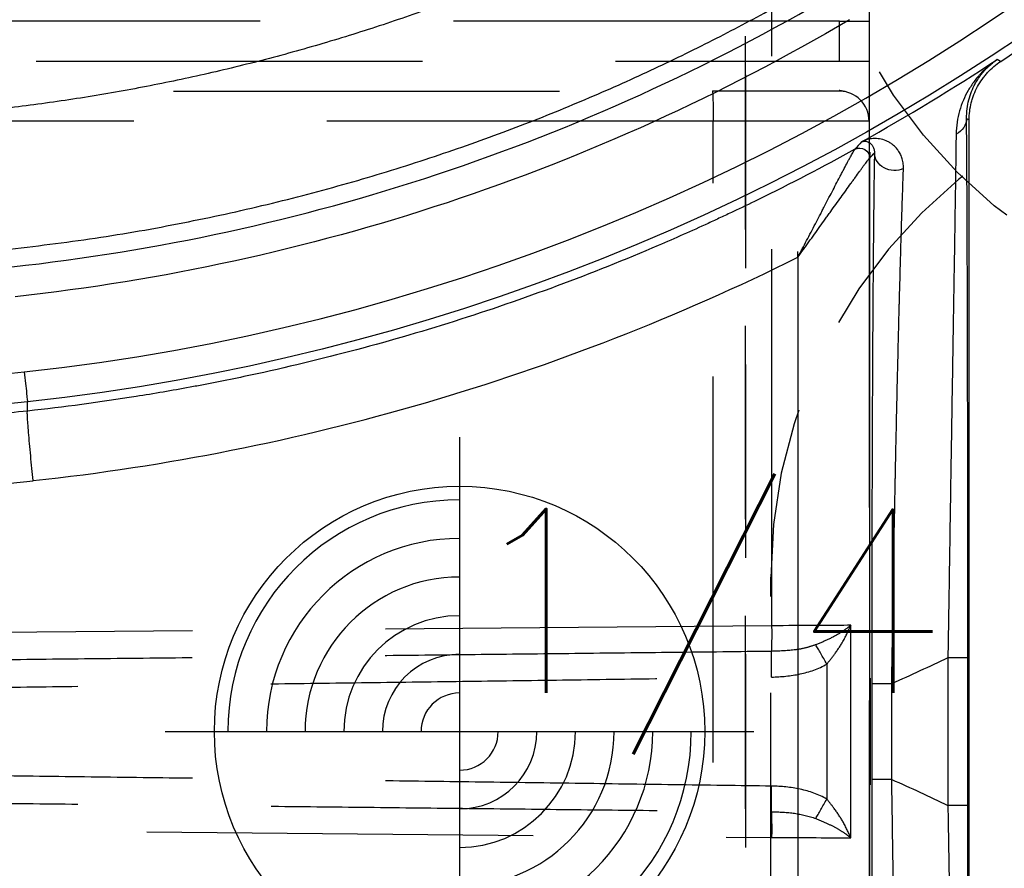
# Model space of a CAD drawing. Extents: x 2651 to 11825, y -3833 to 1075.
# Tile 373 of 656: x 4117 to 4130, y 686 to 697. Entities that reach past the tile are written whole.
import ezdxf

# ---------------------------------------------------------------- set-up
doc = ezdxf.new("R2010")
doc.units = 0
doc.header["$LTSCALE"] = 10
doc.linetypes.add('DASHED', pattern=[0.75, 0.5, -0.25])
doc.linetypes.add('HIDDEN', pattern=[0.375, 0.25, -0.125])
doc.layers.get('0').update_dxf_attribs({"linetype": 'CONTINUOUS'})
doc.layers.get('Defpoints').update_dxf_attribs({"linetype": 'CONTINUOUS'})
for name, color, linetype in [('1', 7, 'CONTINUOUS'), ('204', 7, 'CONTINUOUS'), ('DIM', 3, 'CONTINUOUS'), ('LAYER_103', 7, 'CONTINUOUS'), ('PIN', 3, 'CONTINUOUS')]:
    doc.layers.add(name, color=color, linetype=linetype)
doc.styles.get("Standard").update_dxf_attribs({"font": 'romans.shx'})
doc.dimstyles.new('MM& INCH5', dxfattribs={"dimtxt": 5, "dimasz": 2.5, "dimexe": 1, "dimexo": 0.5, "dimtad": 0, "dimrnd": 1.38778e-17, "dimzin": 9, "dimdsep": 46, "dimtxsty": 'Standard', "dimblk": 'CLOSED', "dimcen": 0, "dimclrd": 3, "dimclre": 3, "dimclrt": 3, "dimazin": 2, "dimtfac": 0.75, "dimtofl": 0, "dimtmove": 0, "dimatfit": 3, "dimfxl": 0, "dimtolj": 1, "dimarcsym": 0})

# ---------------------------------------------------------------- blocks, each defined once
blk = doc.blocks.new('DSD')
at = {"layer": '1', "color": 6, "linetype": 'DASHED'}
for p, q in [((500.665, 577.737), (500.665, 520.364)), ((501.545, 528.191), (468.644, 528.191)), ((501.545, 527.673), (501.545, 528.191)), ((501.545, 528.191), (501.927, 528.191)), ((501.927, 528.191), (501.927, 527.673)), ((468.644, 527.673), (501.545, 527.673)), ((501.545, 527.673), (501.927, 527.673)), ((462.919, 527.284), (499.898, 527.284)), ((501.538, 527.284), (499.898, 527.284)), ((499.908, 511.092), (499.908, 526.896)), ((501.927, 526.896), (499.908, 526.896)), ((501.927, 526.896), (501.927, 511.092)), ((501.935, 526.496), (501.935, 526.418)), ((501.004, 525.133), (501.004, 525.21)), ((500.665, 520.364), (462.577, 520.032)), ((501.692, 517.618), (501.692, 520.37)), ((501.38, 519.868), (501.38, 518.12)), ((501.947, 518.304), (501.947, 519.684)), ((462.577, 517.956), (500.665, 517.624))]:
    blk.add_line(p, q, dxfattribs=at)
at = {"layer": '1', "color": 252, "linetype": 'Continuous'}
for p, q in [((503.63, 527.669), (503.586, 527.693)), ((503.189, 526.93), (503.222, 526.911)), ((501.935, 511.57), (501.935, 526.418)), ((501.004, 525.133), (501.004, 512.855)), ((502.947, 519.949), (502.947, 518.039)), ((503.206, 519.949), (502.947, 519.949)), ((503.206, 518.039), (503.206, 519.949)), ((501.961, 519.613), (501.961, 518.374)), ((502.22, 519.613), (501.961, 519.613)), ((502.22, 518.374), (502.22, 519.613)), ((502.22, 518.374), (501.961, 518.374)), ((503.206, 518.039), (502.947, 518.039))]:
    blk.add_line(p, q, dxfattribs=at)
at = {"layer": '1', "color": 7, "linetype": 'Continuous'}
blk.add_line((503.222, 511.076), (503.222, 526.911), dxfattribs=at)
at = {"layer": '1', "color": 110, "linetype": 'Continuous'}
for centre, radius, start, end in [((487.959, 551.472), 27.988, 276.2148, 338.982), ((486.693, 563.151), 39.735, 230.6179, 276.2068)]:
    blk.add_arc(centre, radius, start, end, dxfattribs=at)
at = {"layer": '1', "color": 252, "linetype": 'Continuous', "extrusion": (0, 0, -1)}
for centre, radius, start, end in [((-487.959, 551.472), 28.376, 202.1388, 263.7853), ((-486.693, 563.151), 40.124, 263.7932, 306.1972), ((-487.959, 551.472), 27.006, 239.4774, 263.8121), ((-487.959, 551.472), 34.905, 244.5701, 245.8846), ((-487.959, 486.516), 34.905, 114.1154, 115.4299)]:
    blk.add_arc(centre, radius, start, end, dxfattribs=at)
at = {"layer": '1', "color": 7, "linetype": 'Continuous'}
blk.add_arc((487.959, 551.472), 28.499, 303.3599, 336.8536, dxfattribs=at)
at = {"layer": '1', "color": 252, "linetype": 'Continuous'}
for radius, start, end in [(26.617, 276.1879, 300.5226), (28.454, 299.1685, 303.3126)]:
    blk.add_arc((487.959, 551.472), radius, start, end, dxfattribs=at)
at = {"layer": '1', "color": 6, "linetype": 'DASHED'}
blk.add_arc((501.538, 526.896), 0.389, 0, 90, dxfattribs=at)
at = {"layer": '1', "color": 252, "linetype": 'Continuous'}
for centre, major_axis, ratio, start_param, end_param in [((486.674, 563.151), (-41.149, 0), 1, 0.952596, 1.678692), ((464.535, 551.376), (-47.248, -0.306), 0.86645, 2.478522, 2.480631), ((487.939, 551.472), (-29.401, 0), 1, 1.678696, 2.031295)]:
    blk.add_ellipse(centre, major_axis=major_axis, ratio=ratio, start_param=start_param, end_param=end_param, dxfattribs=at)
at = {"layer": '1', "color": 252, "linetype": 'Continuous', "extrusion": (0, 0, -1)}
for centre, major_axis, ratio, start_param, end_param in [((502.93, 526.93), (0.259, 0.002), 0.892612, 0.009679, 1.080351), ((501.805, 526.417), (0.072, -0.108), 0.998651, 3.225736, 5.300649), ((501.805, 526.418), (-0.0968, 0.0861), 0.999914, 0.338824, 2.414434), ((502.255, 526.486), (0.259, -0.004), 0.885838, 1.086077, 3.122784)]:
    blk.add_ellipse(centre, major_axis=major_axis, ratio=ratio, start_param=start_param, end_param=end_param, dxfattribs=at)
at = {"layer": '1', "color": 6, "linetype": 'DASHED', "extrusion": (0, 0, -1)}
for centre, major_axis, ratio, start_param, end_param in [((500.655, 520.364), (0.003, -0.389), 0.026176, 4.712617, 5.736372), ((500.671, 519.7), (-0.005, 0.389), 0.017451, 4.712634, 5.736488), ((501.387, 519.868), (-0.196, 0.335), 0.015063, 4.721205, 5.561838), ((500.671, 518.288), (-0.005, -0.389), 0.017451, 0.546697, 1.570551), ((501.387, 518.12), (-0.196, -0.335), 0.015063, 0.721347, 1.56198), ((500.655, 517.624), (0.003, 0.389), 0.026176, 0.546813, 1.570568)]:
    blk.add_ellipse(centre, major_axis=major_axis, ratio=ratio, start_param=start_param, end_param=end_param, dxfattribs=at)
at = {"layer": '1', "color": 7, "linetype": 'Continuous'}
for points, knots in [([(491.031, 523.143), (490.723, 523.11), (490.262, 523.065), (489.722, 523.022), (489.491, 523.006), (489.337, 522.996), (489.259, 522.991), (488.565, 522.948), (487.331, 522.9), (485.483, 522.913), (484.252, 522.979), (483.33, 523.049), (482.869, 523.09), (482.331, 523.146), (482.101, 523.172), (481.947, 523.19), (481.87, 523.2), (481.18, 523.284), (479.961, 523.463), (478.157, 523.812), (476.376, 524.241), (474.619, 524.75), (472.886, 525.339), (471.176, 526.008), (470.052, 526.508), (469.354, 526.838), (469.215, 526.905), (469.007, 527.006), (468.937, 527.04), (468.799, 527.109), (468.453, 527.281), (468.11, 527.458), (467.292, 527.892), (466.216, 528.495), (464.646, 529.472), (463.628, 530.172), (463.127, 530.534)], [0, 0, 0, 0, 0.03125, 0.046875, 0.054688, 0.054688, 0.0625, 0.0625, 0.125, 0.1875, 0.25, 0.25, 0.28125, 0.296875, 0.304688, 0.304688, 0.3125, 0.3125, 0.375, 0.4375, 0.5, 0.5625, 0.625, 0.6875, 0.75, 0.75, 0.765625, 0.765625, 0.773438, 0.773438, 0.78125, 0.8125, 0.8125, 0.875, 0.9375, 1, 1, 1, 1]), ([(503.586, 527.693), (503.553, 527.671), (503.521, 527.647), (503.494, 527.626), (503.442, 527.581), (503.408, 527.549), (503.369, 527.507), (503.361, 527.499), (503.346, 527.481), (503.323, 527.455), (503.301, 527.428), (503.26, 527.372), (503.234, 527.333), (503.187, 527.251), (503.166, 527.209), (503.128, 527.121), (503.112, 527.075), (503.085, 526.981), (503.074, 526.932), (503.059, 526.832), (503.054, 526.78), (503.053, 526.727)], [0, 0, 0, 0, 0.0625, 0.125, 0.125, 0.25, 0.25, 0.28125, 0.28125, 0.3125, 0.375, 0.375, 0.5, 0.5, 0.625, 0.625, 0.75, 0.75, 0.875, 0.875, 1, 1, 1, 1]), ([(503.189, 526.93), (503.188, 526.972), (503.191, 527.014), (503.201, 527.094), (503.208, 527.133), (503.228, 527.208), (503.24, 527.245), (503.268, 527.314), (503.299, 527.381), (503.338, 527.443), (503.369, 527.487), (503.386, 527.508), (503.403, 527.529), (503.415, 527.542), (503.42, 527.549), (503.45, 527.582), (503.476, 527.606), (503.516, 527.641), (503.536, 527.658), (503.561, 527.676), (503.572, 527.684), (503.576, 527.687), (503.58, 527.689), (503.583, 527.692), (503.587, 527.694)], [0, 0, 0, 0, 0.125, 0.125, 0.25, 0.25, 0.375, 0.375, 0.5, 0.625, 0.625, 0.6875, 0.71875, 0.71875, 0.75, 0.75, 0.875, 0.875, 0.9375, 0.96875, 0.984375, 0.992188, 0.992188, 1, 1, 1, 1]), ([(503.222, 526.911), (503.222, 526.949), (503.227, 527.024), (503.241, 527.097), (503.254, 527.151), (503.259, 527.169), (503.268, 527.196), (503.271, 527.205), (503.277, 527.222), (503.293, 527.267), (503.329, 527.343), (503.368, 527.406), (503.395, 527.444), (503.4, 527.452), (503.412, 527.466), (503.418, 527.474), (503.435, 527.496), (503.448, 527.51), (503.485, 527.551), (503.539, 527.603), (503.599, 527.648), (503.63, 527.669)], [0, 0, 0, 0, 0.125, 0.25, 0.25, 0.3125, 0.3125, 0.34375, 0.34375, 0.375, 0.5, 0.625, 0.625, 0.65625, 0.65625, 0.6875, 0.6875, 0.75, 0.75, 0.875, 1, 1, 1, 1]), ([(501.826, 526.626), (501.83, 526.628), (501.835, 526.63), (501.841, 526.632), (501.845, 526.633), (501.852, 526.634), (501.857, 526.635), (501.864, 526.636), (501.869, 526.636), (501.881, 526.635), (501.89, 526.634), (501.907, 526.629), (501.916, 526.626), (501.933, 526.616), (501.941, 526.61), (501.957, 526.595), (501.965, 526.586), (501.975, 526.57), (501.979, 526.565), (501.984, 526.552), (501.987, 526.545), (501.991, 526.531), (501.993, 526.523), (501.995, 526.51), (501.996, 526.501), (501.996, 526.491), (501.996, 526.486)], [0, 0, 0, 0, 0.0625, 0.0625, 0.125, 0.125, 0.1875, 0.1875, 0.25, 0.25, 0.375, 0.375, 0.5, 0.5, 0.625, 0.625, 0.75, 0.75, 0.8125, 0.8125, 0.875, 0.875, 0.9375, 0.9375, 0.96875, 1, 1, 1, 1]), ([(502.372, 526.281), (502.373, 526.295), (502.372, 526.308), (502.371, 526.333), (502.369, 526.345), (502.364, 526.38), (502.358, 526.401), (502.345, 526.441), (502.336, 526.459), (502.323, 526.485), (502.315, 526.497), (502.308, 526.509), (502.302, 526.516), (502.3, 526.52), (502.286, 526.538), (502.275, 526.551), (502.251, 526.575), (502.238, 526.586), (502.213, 526.605), (502.187, 526.622), (502.16, 526.636), (502.119, 526.653), (502.091, 526.661), (502.035, 526.67), (502.008, 526.671), (501.967, 526.669), (501.953, 526.667), (501.927, 526.663), (501.914, 526.66), (501.888, 526.653), (501.869, 526.646), (501.847, 526.637), (501.837, 526.632), (501.833, 526.629), (501.827, 526.626)], [0, 0, 0, 0, 0.03125, 0.03125, 0.0625, 0.0625, 0.125, 0.125, 0.1875, 0.1875, 0.21875, 0.234375, 0.234375, 0.25, 0.25, 0.3125, 0.3125, 0.375, 0.375, 0.4375, 0.5, 0.5, 0.625, 0.625, 0.75, 0.75, 0.8125, 0.8125, 0.875, 0.875, 0.9375, 0.96875, 0.984375, 1, 1, 1, 1]), ([(503.053, 526.727), (503.052, 526.648), (503.051, 526.563), (503.049, 526.381), (503.047, 526.284), (503.044, 526.081), (503.043, 525.974), (503.039, 525.752), (503.036, 525.519), (503.032, 525.268), (503.029, 525.106), (503.028, 525.057), (503.028, 525.007), (503.027, 524.974), (503.027, 524.957), (503.025, 524.873), (503.024, 524.805), (503.021, 524.599), (503.019, 524.459), (503.014, 524.174), (503.01, 523.883), (503.002, 523.431), (502.997, 523.118), (502.993, 522.88), (502.992, 522.78), (502.99, 522.679), (502.99, 522.639), (502.989, 522.619), (502.988, 522.558), (502.985, 522.354), (502.979, 521.984), (502.971, 521.485), (502.966, 521.147), (502.962, 520.892), (502.961, 520.807), (502.959, 520.679), (502.958, 520.636), (502.957, 520.55), (502.953, 520.336), (502.95, 520.121), (502.947, 519.949)], [0, 0, 0, 0, 0.0625, 0.0625, 0.125, 0.125, 0.1875, 0.1875, 0.25, 0.3125, 0.3125, 0.328125, 0.335938, 0.335938, 0.34375, 0.34375, 0.375, 0.375, 0.4375, 0.4375, 0.5, 0.5625, 0.625, 0.625, 0.65625, 0.664062, 0.664062, 0.671875, 0.671875, 0.6875, 0.75, 0.8125, 0.875, 0.875, 0.90625, 0.90625, 0.921875, 0.921875, 0.9375, 1, 1, 1, 1]), ([(501.742, 526.531), (501.328, 526.302), (500.909, 526.084), (500.378, 525.824), (500.271, 525.773), (500.111, 525.697), (500.057, 525.672), (499.95, 525.622), (499.682, 525.498), (499.413, 525.378), (498.764, 525.1), (497.89, 524.751), (496.56, 524.293), (495.207, 523.902), (494.291, 523.685), (493.715, 523.564), (493.541, 523.528), (493.367, 523.495), (493.251, 523.472), (493.193, 523.462), (492.902, 523.408), (492.67, 523.368), (491.969, 523.257), (491.501, 523.194), (491.031, 523.143)], [0, 0, 0, 0, 0.125, 0.125, 0.15625, 0.15625, 0.171875, 0.171875, 0.1875, 0.25, 0.25, 0.375, 0.5, 0.625, 0.75, 0.75, 0.78125, 0.796875, 0.796875, 0.8125, 0.8125, 0.875, 0.875, 1, 1, 1, 1]), ([(501.004, 525.133), (501.014, 525.151), (501.023, 525.17), (501.042, 525.206), (501.052, 525.224), (501.081, 525.278), (501.118, 525.351), (501.175, 525.458), (501.231, 525.565), (501.277, 525.654), (501.309, 525.715), (501.323, 525.742), (501.332, 525.759), (501.336, 525.768), (501.359, 525.812), (501.377, 525.846), (501.412, 525.914), (501.43, 525.948), (501.464, 526.014), (501.481, 526.046), (501.515, 526.11), (501.535, 526.15), (501.555, 526.188), (501.563, 526.203), (501.567, 526.211), (501.579, 526.233), (501.587, 526.248), (501.609, 526.291), (501.624, 526.318), (501.644, 526.357), (501.654, 526.376), (501.665, 526.396), (501.67, 526.405), (501.673, 526.41), (501.675, 526.414), (501.682, 526.427), (501.693, 526.448), (501.708, 526.475), (501.717, 526.491), (501.722, 526.5), (501.725, 526.504), (501.728, 526.51), (501.731, 526.514), (501.733, 526.518), (501.734, 526.523), (501.745, 526.533), (501.741, 526.53)], [0, 0, 0, 0, 0.03125, 0.03125, 0.0625, 0.0625, 0.125, 0.1875, 0.25, 0.3125, 0.34375, 0.359375, 0.359375, 0.375, 0.375, 0.4375, 0.4375, 0.5, 0.5, 0.5625, 0.5625, 0.625, 0.640625, 0.640625, 0.65625, 0.65625, 0.6875, 0.6875, 0.75, 0.75, 0.78125, 0.796875, 0.804687, 0.804687, 0.8125, 0.8125, 0.84375, 0.875, 0.90625, 0.90625, 0.921875, 0.921875, 0.9375, 0.9375, 0.96875, 1, 1, 1, 1]), ([(501.004, 525.133), (501.028, 525.167), (501.052, 525.2), (501.088, 525.25), (501.1, 525.266), (501.124, 525.299), (501.136, 525.316), (501.172, 525.366), (501.219, 525.431), (501.29, 525.53), (501.348, 525.611), (501.389, 525.667), (501.406, 525.691), (501.418, 525.708), (501.424, 525.716), (501.452, 525.756), (501.475, 525.787), (501.52, 525.85), (501.542, 525.881), (501.585, 525.941), (501.607, 525.971), (501.649, 526.03), (501.675, 526.066), (501.7, 526.101), (501.71, 526.115), (501.715, 526.122), (501.73, 526.143), (501.74, 526.156), (501.768, 526.196), (501.786, 526.221), (501.812, 526.257), (501.825, 526.274), (501.837, 526.291), (501.845, 526.301), (501.848, 526.307), (501.86, 526.322), (501.874, 526.341), (501.893, 526.366), (501.903, 526.38), (501.91, 526.389), (501.913, 526.393), (501.917, 526.399), (501.92, 526.402), (501.924, 526.406), (501.926, 526.41), (501.937, 526.42), (501.932, 526.417)], [0, 0, 0, 0, 0.0625, 0.0625, 0.09375, 0.09375, 0.125, 0.125, 0.1875, 0.25, 0.3125, 0.34375, 0.359375, 0.359375, 0.375, 0.375, 0.4375, 0.4375, 0.5, 0.5, 0.5625, 0.5625, 0.625, 0.640625, 0.640625, 0.65625, 0.65625, 0.6875, 0.6875, 0.75, 0.75, 0.78125, 0.796875, 0.796875, 0.8125, 0.8125, 0.84375, 0.875, 0.90625, 0.90625, 0.921875, 0.921875, 0.9375, 0.9375, 0.96875, 1, 1, 1, 1]), ([(502.22, 519.613), (502.223, 519.783), (502.228, 520.119), (502.236, 520.619), (502.245, 521.113), (502.253, 521.602), (502.26, 521.924), (502.264, 522.125), (502.264, 522.165), (502.266, 522.225), (502.266, 522.245), (502.267, 522.284), (502.269, 522.384), (502.271, 522.482), (502.276, 522.716), (502.282, 523.023), (502.292, 523.468), (502.299, 523.755), (502.306, 524.036), (502.309, 524.174), (502.314, 524.376), (502.316, 524.443), (502.318, 524.526), (502.319, 524.542), (502.32, 524.575), (502.321, 524.624), (502.326, 524.802), (502.333, 525.08), (502.34, 525.31), (502.347, 525.53), (502.35, 525.636), (502.356, 525.838), (502.36, 525.934), (502.364, 526.048), (502.364, 526.07), (502.366, 526.115), (502.368, 526.18), (502.371, 526.242), (502.372, 526.281)], [0, 0, 0, 0, 0.0625, 0.125, 0.1875, 0.25, 0.3125, 0.3125, 0.328125, 0.328125, 0.335938, 0.335938, 0.34375, 0.375, 0.375, 0.4375, 0.5, 0.5625, 0.5625, 0.625, 0.625, 0.65625, 0.65625, 0.664063, 0.664063, 0.671875, 0.6875, 0.75, 0.8125, 0.8125, 0.875, 0.875, 0.9375, 0.9375, 0.953125, 0.953125, 0.96875, 1, 1, 1, 1]), ([(502.372, 511.706), (502.369, 511.786), (502.366, 511.871), (502.36, 512.051), (502.357, 512.146), (502.35, 512.347), (502.344, 512.557), (502.337, 512.787), (502.332, 512.966), (502.33, 513.027), (502.328, 513.105), (502.327, 513.12), (502.327, 513.152), (502.325, 513.199), (502.321, 513.374), (502.316, 513.538), (502.309, 513.806), (502.303, 514.081), (502.292, 514.511), (502.286, 514.81), (502.282, 514.981), (502.282, 515), (502.281, 515.038), (502.28, 515.058), (502.279, 515.115), (502.277, 515.231), (502.274, 515.347), (502.269, 515.581), (502.263, 515.896), (502.254, 516.376), (502.245, 516.865), (502.239, 517.196), (502.235, 517.405), (502.235, 517.447), (502.233, 517.531), (502.231, 517.657), (502.229, 517.826), (502.227, 517.952), (502.225, 518.037), (502.225, 518.079), (502.223, 518.205), (502.221, 518.29), (502.22, 518.374)], [0, 0, 0, 0, 0.0625, 0.0625, 0.125, 0.125, 0.1875, 0.25, 0.25, 0.28125, 0.28125, 0.289063, 0.289063, 0.296875, 0.3125, 0.375, 0.375, 0.4375, 0.5, 0.5625, 0.5625, 0.570313, 0.570313, 0.578125, 0.578125, 0.59375, 0.625, 0.625, 0.6875, 0.75, 0.8125, 0.875, 0.875, 0.890625, 0.890625, 0.90625, 0.9375, 0.953125, 0.953125, 0.96875, 0.96875, 1, 1, 1, 1]), ([(502.947, 518.039), (502.95, 517.867), (502.955, 517.524), (502.961, 517.183), (502.964, 516.97), (502.965, 516.927), (502.966, 516.842), (502.968, 516.715), (502.97, 516.589), (502.974, 516.338), (502.979, 516.006), (502.987, 515.517), (502.992, 515.197), (502.997, 514.88), (503, 514.724), (503.002, 514.549), (503.003, 514.53), (503.003, 514.491), (503.004, 514.433), (503.006, 514.299), (503.008, 514.186), (503.012, 513.962), (503.017, 513.67), (503.021, 513.391), (503.025, 513.118), (503.028, 512.985), (503.031, 512.79), (503.032, 512.726), (503.033, 512.647), (503.033, 512.631), (503.034, 512.6), (503.034, 512.553), (503.037, 512.384), (503.039, 512.238), (503.043, 512.014), (503.044, 511.907), (503.047, 511.754), (503.047, 511.704), (503.048, 511.644), (503.048, 511.632), (503.049, 511.608), (503.049, 511.573), (503.051, 511.446), (503.052, 511.34), (503.053, 511.261)], [0, 0, 0, 0, 0.0625, 0.125, 0.125, 0.140625, 0.140625, 0.15625, 0.1875, 0.1875, 0.25, 0.3125, 0.375, 0.375, 0.4375, 0.4375, 0.445312, 0.445312, 0.453125, 0.46875, 0.5, 0.5, 0.5625, 0.625, 0.625, 0.6875, 0.6875, 0.71875, 0.71875, 0.726562, 0.726562, 0.734375, 0.75, 0.8125, 0.8125, 0.875, 0.875, 0.90625, 0.90625, 0.914062, 0.914062, 0.921875, 0.9375, 1, 1, 1, 1])]:
    blk.add_open_spline(points, degree=3, knots=knots, dxfattribs=at)
at = {"layer": '1', "color": 252, "linetype": 'Continuous'}
for points, weights, degree in [([(499.831, 529.985), (496.958, 528.39), (493.826, 527.396), (490.56, 527.041)], [1, 0.98681524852, 0.98681524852, 1], 3), ([(491.105, 522.242), (491.008, 523.137), (491.031, 523.143)], [1, 0.709642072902, 1], 2)]:
    blk.add_rational_spline(points, weights, degree=degree, dxfattribs=at)
at = {"layer": '1', "color": 6, "linetype": 'DASHED'}
for points, weights in [([(501.927, 528.971), (501.927, 528.966), (501.927, 528.647), (501.927, 528.191)], [1, 0.804737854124, 0.804737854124, 1]), ([(501.927, 527.673), (501.927, 527.218), (501.927, 526.891), (501.927, 526.898)], [1, 0.804737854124, 0.804737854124, 1]), ([(500.663, 520.032), (489.514, 519.905), (477.159, 519.779), (464.185, 519.659)], [1, 0.984198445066, 0.984198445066, 1]), ([(464.183, 519.273), (477.159, 519.399), (489.514, 519.544), (500.665, 519.7)], [1, 0.984198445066, 0.984198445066, 1]), ([(500.665, 518.288), (489.514, 518.444), (477.159, 518.589), (464.183, 518.715)], [1, 0.984198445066, 0.984198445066, 1]), ([(464.185, 518.328), (477.159, 518.209), (489.514, 518.083), (500.663, 517.956)], [1, 0.984198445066, 0.984198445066, 1])]:
    blk.add_rational_spline(points, weights, degree=3, dxfattribs=at)
at = {"layer": '1', "color": 252, "linetype": 'Continuous'}
for points, knots in [([(490.803, 525.238), (491.196, 525.286), (491.969, 525.38), (493.103, 525.584), (494.191, 525.824), (495.234, 526.101), (496.23, 526.409), (497.179, 526.743), (498.082, 527.099), (498.938, 527.473), (499.748, 527.862), (500.513, 528.258), (501.002, 528.537), (501.241, 528.674)], [0, 0, 0, 0, 0.107215, 0.211168, 0.31186, 0.409292, 0.503461, 0.59437, 0.682018, 0.766405, 0.847531, 0.925396, 1, 1, 1, 1]), ([(503.206, 519.949), (503.206, 520.127), (503.206, 520.481), (503.206, 521.007), (503.206, 521.527), (503.205, 522.041), (503.205, 522.381), (503.204, 522.591), (503.204, 522.634), (503.204, 522.697), (503.204, 522.718), (503.204, 522.76), (503.204, 522.864), (503.204, 522.968), (503.203, 523.214), (503.203, 523.536), (503.202, 524.004), (503.201, 524.304), (503.2, 524.598), (503.2, 524.743), (503.199, 524.955), (503.199, 525.025), (503.198, 525.111), (503.198, 525.128), (503.198, 525.163), (503.198, 525.214), (503.197, 525.4), (503.196, 525.69), (503.195, 525.929), (503.194, 526.158), (503.193, 526.267), (503.192, 526.424), (503.192, 526.475), (503.191, 526.574), (503.191, 526.622), (503.19, 526.762), (503.189, 526.849), (503.189, 526.93)], [0, 0, 0, 0, 0.0625, 0.125, 0.1875, 0.25, 0.3125, 0.3125, 0.328125, 0.328125, 0.335938, 0.335938, 0.34375, 0.375, 0.375, 0.4375, 0.5, 0.5625, 0.5625, 0.625, 0.625, 0.65625, 0.65625, 0.664062, 0.664062, 0.671875, 0.6875, 0.75, 0.8125, 0.8125, 0.875, 0.875, 0.90625, 0.90625, 0.9375, 0.9375, 1, 1, 1, 1]), ([(501.996, 526.486), (501.995, 526.446), (501.994, 526.382), (501.993, 526.316), (501.992, 526.27), (501.992, 526.247), (501.99, 526.131), (501.989, 526.032), (501.987, 525.825), (501.984, 525.608), (501.981, 525.254), (501.979, 525), (501.978, 524.835), (501.977, 524.785), (501.977, 524.735), (501.977, 524.701), (501.977, 524.684), (501.976, 524.599), (501.976, 524.53), (501.974, 524.322), (501.973, 524.18), (501.972, 523.89), (501.97, 523.595), (501.968, 523.136), (501.967, 522.819), (501.966, 522.578), (501.966, 522.476), (501.965, 522.373), (501.965, 522.332), (501.965, 522.27), (501.964, 522.043), (501.963, 521.668), (501.962, 521.163), (501.962, 520.652), (501.961, 520.136), (501.961, 519.788), (501.961, 519.613)], [0, 0, 0, 0, 0.03125, 0.046875, 0.046875, 0.0625, 0.0625, 0.125, 0.125, 0.1875, 0.25, 0.3125, 0.3125, 0.328125, 0.335937, 0.335937, 0.34375, 0.34375, 0.375, 0.375, 0.4375, 0.4375, 0.5, 0.5625, 0.625, 0.625, 0.65625, 0.664062, 0.664062, 0.671875, 0.6875, 0.75, 0.8125, 0.875, 0.9375, 1, 1, 1, 1]), ([(490.989, 523.649), (491, 523.548), (491.011, 523.448), (491.026, 523.305), (491.03, 523.265), (491.031, 523.26)], [0, 0, 0, 0, 0.5, 0.5, 1, 1, 1, 1]), ([(501.961, 518.374), (501.961, 518.2), (501.961, 518.025), (501.961, 517.764), (501.961, 517.634), (501.962, 517.504), (501.962, 517.417), (501.962, 517.373), (501.962, 517.157), (501.962, 516.815), (501.963, 516.31), (501.965, 515.813), (501.966, 515.489), (501.967, 515.247), (501.967, 515.127), (501.967, 515.008), (501.968, 514.948), (501.968, 514.928), (501.968, 514.889), (501.969, 514.712), (501.97, 514.384), (501.973, 513.941), (501.974, 513.658), (501.976, 513.382), (501.977, 513.247), (501.978, 513.082), (501.978, 513.049), (501.979, 512.984), (501.979, 512.952), (501.98, 512.856), (501.981, 512.794), (501.982, 512.609), (501.984, 512.373), (501.987, 512.158), (501.989, 511.952), (501.99, 511.854), (501.993, 511.67), (501.994, 511.583), (501.996, 511.501)], [0, 0, 0, 0, 0.0625, 0.0625, 0.09375, 0.109375, 0.109375, 0.125, 0.125, 0.1875, 0.25, 0.3125, 0.375, 0.375, 0.40625, 0.421875, 0.421875, 0.429688, 0.429688, 0.4375, 0.5, 0.5625, 0.625, 0.625, 0.6875, 0.6875, 0.703125, 0.703125, 0.71875, 0.71875, 0.75, 0.75, 0.8125, 0.875, 0.875, 0.9375, 0.9375, 1, 1, 1, 1]), ([(503.189, 511.058), (503.189, 511.139), (503.19, 511.225), (503.191, 511.41), (503.192, 511.508), (503.193, 511.714), (503.194, 511.932), (503.196, 512.171), (503.196, 512.327), (503.196, 512.374), (503.197, 512.422), (503.197, 512.454), (503.197, 512.47), (503.197, 512.551), (503.197, 512.617), (503.198, 512.817), (503.199, 512.954), (503.2, 513.235), (503.201, 513.523), (503.201, 513.824), (503.202, 514.055), (503.202, 514.172), (503.202, 514.31), (503.203, 514.37), (503.203, 514.409), (503.203, 514.429), (503.203, 514.61), (503.203, 514.772), (503.204, 515.099), (503.205, 515.43), (503.205, 515.935), (503.206, 516.278), (503.206, 516.538), (503.206, 516.669), (503.206, 516.8), (503.206, 516.888), (503.206, 516.932), (503.206, 517.153), (503.206, 517.506), (503.206, 517.861), (503.206, 518.039)], [0, 0, 0, 0, 0.0625, 0.0625, 0.125, 0.125, 0.1875, 0.25, 0.25, 0.265625, 0.273438, 0.273438, 0.28125, 0.28125, 0.3125, 0.3125, 0.375, 0.375, 0.4375, 0.5, 0.5, 0.53125, 0.546875, 0.554688, 0.554688, 0.5625, 0.5625, 0.625, 0.625, 0.6875, 0.75, 0.8125, 0.8125, 0.84375, 0.859375, 0.859375, 0.875, 0.875, 0.9375, 1, 1, 1, 1])]:
    blk.add_open_spline(points, degree=3, knots=knots, dxfattribs=at)
at = {"layer": '1', "color": 6, "linetype": 'DASHED'}
for points, knots in [([(499.897, 527.284), (499.902, 527.286), (499.904, 527.243), (499.907, 527.099), (499.908, 526.998), (499.908, 526.896)], [0, 0, 0, 0, 0.5, 0.5, 1, 1, 1, 1]), ([(501.692, 520.37), (501.651, 520.339), (501.57, 520.278), (501.412, 520.19), (501.294, 520.141), (501.236, 520.118)], [0, 0, 0, 0, 0.350535, 0.685818, 1, 1, 1, 1]), ([(501.38, 519.868), (501.414, 519.91), (501.49, 520.006), (501.602, 520.174), (501.66, 520.301), (501.692, 520.37)], [0, 0, 0, 0, 0.259287, 0.592562, 1, 1, 1, 1]), ([(501.236, 520.118), (501.192, 520.103), (501.101, 520.072), (500.909, 520.041), (500.761, 520.036), (500.663, 520.032)], [0, 0, 0, 0, 0.243588, 0.500018, 1, 1, 1, 1]), ([(500.665, 519.7), (500.789, 519.702), (500.912, 519.714), (501.153, 519.765), (501.272, 519.805), (501.38, 519.868)], [0, 0, 0, 0, 0.5, 0.5, 1, 1, 1, 1]), ([(501.38, 518.12), (501.272, 518.183), (501.156, 518.222), (500.913, 518.274), (500.789, 518.286), (500.665, 518.288)], [0, 0, 0, 0, 0.5, 0.5, 1, 1, 1, 1]), ([(501.692, 517.618), (501.66, 517.688), (501.601, 517.816), (501.488, 517.984), (501.413, 518.079), (501.38, 518.12)], [0, 0, 0, 0, 0.414131, 0.747401, 1, 1, 1, 1]), ([(500.663, 517.956), (500.764, 517.954), (500.96, 517.949), (501.146, 517.896), (501.236, 517.87)], [0, 0, 0, 0, 0.514274, 1, 1, 1, 1]), ([(501.236, 517.87), (501.29, 517.848), (501.393, 517.805), (501.52, 517.736), (501.62, 517.675), (501.669, 517.636), (501.692, 517.618)], [0, 0, 0, 0, 0.293374, 0.560315, 0.796607, 1, 1, 1, 1])]:
    blk.add_open_spline(points, degree=3, knots=knots, dxfattribs=at)
for points, degree in [([(501.609, 527.278), (501.539, 527.292)], 1), ([(499.908, 526.896), (488.074, 526.896)], 1), ([(501.935, 526.496), (501.935, 526.496), (501.934, 526.496), (501.934, 526.495)], 3), ([(501.692, 520.37), (501.46, 520.368), (501.068, 520.366), (500.665, 520.364)], 3), ([(500.665, 517.624), (501.068, 517.622), (501.46, 517.62), (501.692, 517.618)], 3)]:
    blk.add_open_spline(points, degree=degree, dxfattribs=at)
at = {"layer": '1', "color": 252, "linetype": 'Continuous'}
for points in [[(501.827, 526.626), (501.799, 526.595), (501.771, 526.563), (501.743, 526.531)], [(491.031, 523.143), (491.031, 523.183), (491.031, 523.223), (491.031, 523.263)]]:
    blk.add_open_spline(points, degree=3, dxfattribs=at)
at = {"layer": '1', "color": 7, "linetype": 'Continuous'}
blk.add_open_spline([(501.743, 526.531), (501.743, 526.531), (501.742, 526.531), (501.742, 526.531)], degree=3, dxfattribs=at)
blk = doc.blocks.new('*D109')
at = {"layer": 'Defpoints', "color": 0}
for p in [(4086.684, 927.642), (4086.684, 894.882), (4171.684, 387.642)]:
    blk.add_point(p, dxfattribs=at)
at = {"layer": 'DIM', "color": 3, "lineweight": -2}
blk.add_line((4086.684, 895.382), (4086.684, 927.642), dxfattribs=at)
at = {"layer": 'DIM', "color": 3, "insert": (4086.684, 948.624), "char_height": 5, "attachment_point": 5, "rotation": 90}
blk.add_mtext('\\A1;85 [3.346]', dxfattribs=at)
blk = doc.blocks.new('_Closed')
at = {"color": 0, "linetype": 'ByBlock', "lineweight": -2}
for p, q in [((-1, 0.1667), (0, 0)), ((-1, 0.1667), (-1, -0.1667)), ((0, 0), (-1, -0.1667)), ((0, 0), (-1, 0))]:
    blk.add_line(p, q, dxfattribs=at)
blk = doc.blocks.new('*D110')
at = {"layer": 'Defpoints', "color": 0}
for p in [(4064.684, 927.642), (4064.684, 906.842), (4171.684, 387.642)]:
    blk.add_point(p, dxfattribs=at)
at = {"layer": 'DIM', "color": 3, "lineweight": -2}
blk.add_line((4064.684, 907.342), (4064.684, 927.642), dxfattribs=at)
at = {"layer": 'DIM', "color": 3, "insert": (4064.684, 950.648), "char_height": 5, "attachment_point": 5, "rotation": 90}
blk.add_mtext('\\A1;107 [4.213]', dxfattribs=at)
blk = doc.blocks.new('*D111')
at = {"layer": 'Defpoints', "color": 0}
for p in [(4051.684, 927.642), (4051.684, 912.642), (4171.684, 387.642)]:
    blk.add_point(p, dxfattribs=at)
at = {"layer": 'DIM', "color": 3, "lineweight": -2}
blk.add_line((4051.684, 913.142), (4051.684, 927.642), dxfattribs=at)
at = {"layer": 'DIM', "color": 3, "insert": (4051.684, 950.648), "char_height": 5, "attachment_point": 5, "rotation": 90}
blk.add_mtext('\\A1;120 [4.724]', dxfattribs=at)
blk = doc.blocks.new('*D112')
at = {"layer": 'Defpoints', "color": 0}
for p in [(3974.684, 927.642), (3974.684, 892.822), (4171.684, 387.642)]:
    blk.add_point(p, dxfattribs=at)
at = {"layer": 'DIM', "color": 3, "lineweight": -2}
blk.add_line((3974.684, 893.322), (3974.684, 927.642), dxfattribs=at)
at = {"layer": 'DIM', "color": 3, "insert": (3974.684, 950.648), "char_height": 5, "attachment_point": 5, "rotation": 90}
blk.add_mtext('\\A1;197 [7.756]', dxfattribs=at)
blk = doc.blocks.new('*D113')
at = {"layer": 'Defpoints', "color": 0}
for p in [(3966.684, 927.642), (3971.684, 807.17), (4171.684, 387.642)]:
    blk.add_point(p, dxfattribs=at)
at = {"layer": 'DIM', "color": 3, "lineweight": -2}
for p, q in [((3966.684, 922.642), (3966.684, 927.642)), ((3971.684, 917.642), (3966.684, 922.642)), ((3971.684, 807.67), (3971.684, 917.642))]:
    blk.add_line(p, q, dxfattribs=at)
at = {"layer": 'DIM', "color": 3, "insert": (3966.684, 951.005), "char_height": 5, "attachment_point": 5, "rotation": 90}
blk.add_mtext('\\A1;200 [7.874]', dxfattribs=at)
blk = doc.blocks.new('*D114')
at = {"layer": 'Defpoints', "color": 0}
for p in [(3931.684, 927.642), (3931.684, 912.642), (4171.684, 387.642)]:
    blk.add_point(p, dxfattribs=at)
at = {"layer": 'DIM', "color": 3, "lineweight": -2}
blk.add_line((3931.684, 913.142), (3931.684, 927.642), dxfattribs=at)
at = {"layer": 'DIM', "color": 3, "insert": (3931.684, 951.005), "char_height": 5, "attachment_point": 5, "rotation": 90}
blk.add_mtext('\\A1;240 [9.449]', dxfattribs=at)
blk = doc.blocks.new('*D115')
at = {"layer": 'Defpoints', "color": 0}
for p in [(3896.684, 927.642), (3896.684, 910.642), (4171.684, 387.642)]:
    blk.add_point(p, dxfattribs=at)
at = {"layer": 'DIM', "color": 3, "lineweight": -2}
blk.add_line((3896.684, 911.142), (3896.684, 927.642), dxfattribs=at)
at = {"layer": 'DIM', "color": 3, "insert": (3896.684, 953.386), "char_height": 5, "attachment_point": 5, "rotation": 90}
blk.add_mtext('\\A1;275 [10.827]', dxfattribs=at)
blk = doc.blocks.new('*D122')
at = {"layer": 'Defpoints', "color": 0}
for p in [(3881.004, 912.642), (3898.684, 912.642), (4171.684, 387.642)]:
    blk.add_point(p, dxfattribs=at)
at = {"layer": 'DIM', "color": 3, "lineweight": -2}
blk.add_line((3898.184, 912.642), (3881.004, 912.642), dxfattribs=at)
at = {"layer": 'DIM', "color": 3, "insert": (3855.26, 912.642), "char_height": 5, "attachment_point": 5}
blk.add_mtext('\\A1;525 [20.669]', dxfattribs=at)
blk = doc.blocks.new('*D123')
at = {"layer": 'Defpoints', "color": 0}
for p in [(3857.842, 862.642), (3869.984, 862.642), (4171.684, 387.642)]:
    blk.add_point(p, dxfattribs=at)
at = {"layer": 'DIM', "color": 3, "lineweight": -2}
blk.add_line((3869.484, 862.642), (3857.842, 862.642), dxfattribs=at)
at = {"layer": 'DIM', "color": 3, "insert": (3832.098, 862.642), "char_height": 5, "attachment_point": 5}
blk.add_mtext('\\A1;475 [18.701]', dxfattribs=at)
blk = doc.blocks.new('*D124')
at = {"layer": 'Defpoints', "color": 0}
for p in [(3941.504, 859.642), (3857.842, 854.642), (4171.684, 387.642)]:
    blk.add_point(p, dxfattribs=at)
at = {"layer": 'DIM', "color": 3, "lineweight": -2}
for p, q in [((3867.842, 859.642), (3862.842, 854.642)), ((3941.004, 859.642), (3867.842, 859.642)), ((3862.842, 854.642), (3857.842, 854.642))]:
    blk.add_line(p, q, dxfattribs=at)
at = {"layer": 'DIM', "color": 3, "insert": (3832.098, 854.642), "char_height": 5, "attachment_point": 5}
blk.add_mtext('\\A1;472 [18.583]', dxfattribs=at)
blk = doc.blocks.new('*D125')
at = {"layer": 'Defpoints', "color": 0}
for p in [(3870.047, 797.642), (3962.156, 797.642), (4171.684, 387.642)]:
    blk.add_point(p, dxfattribs=at)
at = {"layer": 'DIM', "color": 3, "lineweight": -2}
blk.add_line((3961.656, 797.642), (3870.047, 797.642), dxfattribs=at)
at = {"layer": 'DIM', "color": 3, "insert": (3844.303, 797.642), "char_height": 5, "attachment_point": 5}
blk.add_mtext('\\A1;410 [16.142]', dxfattribs=at)
blk = doc.blocks.new('*D126')
at = {"layer": 'Defpoints', "color": 0}
for p in [(3870.047, 832.642), (4069.264, 832.642), (4171.684, 387.642)]:
    blk.add_point(p, dxfattribs=at)
at = {"layer": 'DIM', "color": 3, "lineweight": -2}
blk.add_line((4068.764, 832.642), (3870.047, 832.642), dxfattribs=at)
at = {"layer": 'DIM', "color": 3, "insert": (3846.684, 832.642), "char_height": 5, "attachment_point": 5}
blk.add_mtext('\\A1;445 [17.52]', dxfattribs=at)
blk = doc.blocks.new('*D127')
at = {"layer": 'Defpoints', "color": 0}
for p in [(3857.842, 879.642), (4071.444, 879.642), (4171.684, 387.642)]:
    blk.add_point(p, dxfattribs=at)
at = {"layer": 'DIM', "color": 3, "lineweight": -2}
blk.add_line((4070.944, 879.642), (3857.842, 879.642), dxfattribs=at)
at = {"layer": 'DIM', "color": 3, "insert": (3834.479, 879.642), "char_height": 5, "attachment_point": 5}
blk.add_mtext('\\A1;492 [19.37]', dxfattribs=at)
blk = doc.blocks.new('*D128')
at = {"layer": 'Defpoints', "color": 0}
for p in [(3857.842, 899.642), (4057.484, 899.642), (4171.684, 387.642)]:
    blk.add_point(p, dxfattribs=at)
at = {"layer": 'DIM', "color": 3, "lineweight": -2}
blk.add_line((4056.984, 899.642), (3857.842, 899.642), dxfattribs=at)
at = {"layer": 'DIM', "color": 3, "insert": (3832.098, 899.642), "char_height": 5, "attachment_point": 5}
blk.add_mtext('\\A1;512 [20.157]', dxfattribs=at)
blk = doc.blocks.new('*D129')
at = {"layer": 'Defpoints', "color": 0}
for p in [(3870.047, 743.242), (4076.434, 743.242), (4171.684, 387.642)]:
    blk.add_point(p, dxfattribs=at)
at = {"layer": 'DIM', "color": 3, "lineweight": -2}
blk.add_line((4075.934, 743.242), (3870.047, 743.242), dxfattribs=at)
at = {"layer": 'DIM', "color": 3, "insert": (3849.065, 743.242), "char_height": 5, "attachment_point": 5}
blk.add_mtext('\\A1;355.6 [14]', dxfattribs=at)
blk = doc.blocks.new('*D130')
at = {"layer": 'Defpoints', "color": 0}
for p in [(3870.047, 762.642), (3896.684, 762.642), (4171.684, 387.642)]:
    blk.add_point(p, dxfattribs=at)
at = {"layer": 'DIM', "color": 3, "lineweight": -2}
blk.add_line((3896.184, 762.642), (3870.047, 762.642), dxfattribs=at)
at = {"layer": 'DIM', "color": 3, "insert": (3844.303, 762.642), "char_height": 5, "attachment_point": 5}
blk.add_mtext('\\A1;375 [14.764]', dxfattribs=at)
blk = doc.blocks.new('*D131')
at = {"layer": 'Defpoints', "color": 0}
for p in [(3870.047, 719.642), (3896.684, 719.642), (4171.684, 387.642)]:
    blk.add_point(p, dxfattribs=at)
at = {"layer": 'DIM', "color": 3, "lineweight": -2}
blk.add_line((3896.184, 719.642), (3870.047, 719.642), dxfattribs=at)
at = {"layer": 'DIM', "color": 3, "insert": (3844.303, 719.642), "char_height": 5, "attachment_point": 5}
blk.add_mtext('\\A1;332 [13.071]', dxfattribs=at)
blk = doc.blocks.new('*D156')
at = {"layer": 'Defpoints', "color": 0}
for p in [(4095.484, 927.642), (4095.484, 766.102), (4171.684, 387.642)]:
    blk.add_point(p, dxfattribs=at)
at = {"layer": 'DIM', "color": 3, "lineweight": -2}
blk.add_line((4095.484, 766.602), (4095.484, 927.642), dxfattribs=at)
at = {"layer": 'DIM', "color": 3, "insert": (4095.484, 943.862), "char_height": 5, "attachment_point": 5, "rotation": 90}
blk.add_mtext('\\A1;76.2 [3]', dxfattribs=at)
blk = doc.blocks.new('*D157')
at = {"layer": 'Defpoints', "color": 0}
for p in [(4103.484, 927.642), (4096.684, 860.062), (4171.684, 387.642)]:
    blk.add_point(p, dxfattribs=at)
at = {"layer": 'DIM', "color": 3, "lineweight": -2}
for p, q in [((4103.484, 922.642), (4103.484, 927.642)), ((4096.684, 917.642), (4103.484, 922.642)), ((4096.684, 860.562), (4096.684, 917.642))]:
    blk.add_line(p, q, dxfattribs=at)
at = {"layer": 'DIM', "color": 3, "insert": (4103.484, 948.624), "char_height": 5, "attachment_point": 5, "rotation": 90}
blk.add_mtext('\\A1;75 [2.953]', dxfattribs=at)
blk = doc.blocks.new('*U6', base_point=(965.4695, 1808.9548))
blk.add_circle((965.4695, 1808.9548), 0.5)
for radius, start, end in [(0.4724, 90, 180), (0.3937, 90, 180), (0.315, 90, 180), (0.2362, 90, 180), (0.1575, 90, 180), (0.0787, 90, 180), (0.0787, 270, 0), (0.1575, 270, 0), (0.2362, 270, 0), (0.315, 270, 0), (0.3937, 270, 0), (0.4724, 270, 0)]:
    blk.add_arc((965.4695, 1808.9548), radius, start, end)
at = {"layer": 'PIN'}
for p, q in [((965.4695, 1809.5548), (965.4695, 1808.3548)), ((964.8695, 1808.9548), (966.0695, 1808.9548))]:
    blk.add_line(p, q, dxfattribs=at)
blk = doc.blocks.new('A$C7E3E5291')
at = {"layer": '204', "color": 6, "linetype": 'HIDDEN'}
for p, q in [((-45.3, 16), (-45.3, -16)), ((-44.97, -2), (-44.97, 2))]:
    blk.add_line(p, q, dxfattribs=at)
blk.add_circle((-37.8, 12), 6.73, dxfattribs=at)
blk.add_arc((-38.3, 2), 6.67, 0, 180, dxfattribs=at)
at = {"layer": 'LAYER_103', "color": 6, "linetype": 'HIDDEN'}
blk.add_line((-45.3, -16), (-45.3, 16), dxfattribs=at)

msp = doc.modelspace()

# ---------------------------------------------------------------- block references
at = {"layer": 'DIM'}
for name, p in [('DSD', (3626.059, 168.648)), ('A$C7E3E5291', (4171.684, 687.642))]:
    msp.add_blockref(name, p, dxfattribs=at)
at = {"layer": 'PIN', "xscale": 6.35, "yscale": 6.35, "zscale": 6.35}
msp.add_blockref('*U6', (4122.684, 687.642), dxfattribs=at)

# ---------------------------------------------------------------- texts
at = {"layer": 'PIN', "color": 4}
msp.add_text('1/4', height=2.3813, dxfattribs=at).set_placement((4122.684, 688.142))

# ---------------------------------------------------------------- dimensions: what is measured, and where the dimension line sits
at = {"layer": 'DIM'}
for feature_location, offset, dtype, picture, middle in [((3896.684, 910.642), (0, 17), 1, '*D115', (3896.684, 953.386)), ((3931.684, 912.642), (0, 15), 1, '*D114', (3931.684, 951.005)), ((3971.684, 807.17), (-5, 120.472), 1, '*D113', (3966.684, 951.005)), ((3974.684, 892.822), (0, 34.82), 1, '*D112', (3974.684, 950.648)), ((4051.684, 912.642), (0, 15), 1, '*D111', (4051.684, 950.648)), ((4064.684, 906.842), (0, 20.8), 1, '*D110', (4064.684, 950.648)), ((4086.684, 894.882), (0, 32.76), 1, '*D109', (4086.684, 948.624)), ((4096.684, 860.062), (6.8, 67.58), 1, '*D157', (4103.484, 948.624)), ((4095.484, 766.102), (0, 161.54), 1, '*D156', (4095.484, 943.862)), ((3898.684, 912.642), (-17.68, 0), 0, '*D122', (3855.26, 912.642)), ((4057.484, 899.642), (-199.642, 0), 0, '*D128', (3832.098, 899.642)), ((4071.444, 879.642), (-213.602, 0), 0, '*D127', (3834.479, 879.642)), ((3869.984, 862.642), (-12.142, 0), 0, '*D123', (3832.098, 862.642)), ((3941.504, 859.642), (-83.662, -5), 0, '*D124', (3832.098, 854.642)), ((4069.264, 832.642), (-199.217, 0), 0, '*D126', (3846.684, 832.642)), ((3962.156, 797.642), (-92.109, 0), 0, '*D125', (3844.303, 797.642)), ((3896.684, 762.642), (-26.637, 0), 0, '*D130', (3844.303, 762.642)), ((4076.434, 743.242), (-206.387, 0), 0, '*D129', (3849.065, 743.242)), ((3896.684, 719.642), (-26.637, 0), 0, '*D131', (3844.303, 719.642))]:
    dim = msp.add_ordinate_dim(feature_location=feature_location, offset=offset, dtype=dtype, origin=(4171.684, 387.642), dimstyle='MM& INCH5', dxfattribs=at)
    dim.commit()
    dim.dimension.update_dxf_attribs({"geometry": picture, "text_midpoint": middle})

doc.saveas('drawing.dxf')
